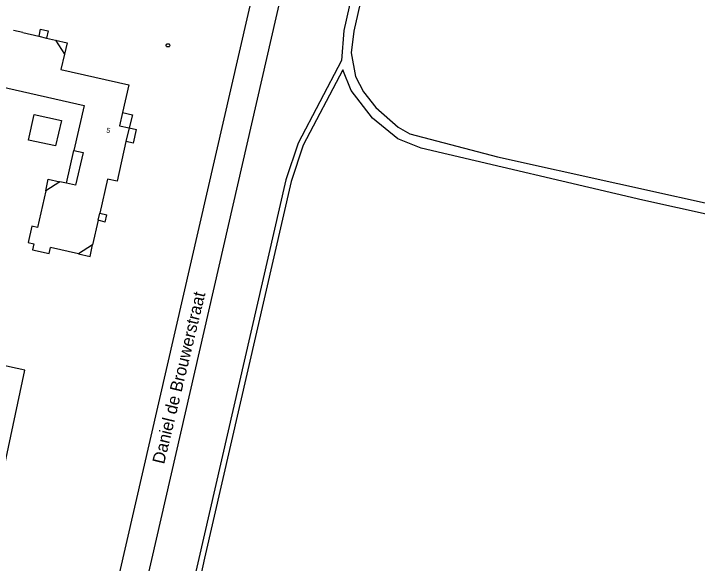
# Model space of a CAD drawing. Extents: x 124000 to 129000, y 395500 to 397503.
# Drawn here: x 128597.6 to 128736.6, y 396749 to 396860.8 of the extents above; entities that cross this region are included whole.
import ezdxf

# ---------------------------------------------------------------- set-up
doc = ezdxf.new("R2010")
doc.units = 0
for name, color, linetype in [('gg-anno-huisnummerreeks BGT', 7, 'Continuous'), ('gg-anno-openbare ruimte label', 7, 'Continuous'), ('gg-bbg-hoofdgebouw', 7, 'Continuous'), ('gg-bbg-luifel en loopbrug', 7, 'Continuous'), ('gg-bbg-onder overbouw', 7, 'Continuous'), ('gg-bbg-pand overbouw', 7, 'Continuous'), ('gg-knt-onverhard', 7, 'Continuous'), ('gg-knt-verharding', 7, 'Continuous'), ('gt-symb-brandkraan', 7, 'Continuous')]:
    doc.layers.add(name, color=color, linetype=linetype)

# ---------------------------------------------------------------- blocks, each defined once
blk = doc.blocks.new('gt0-BR')
at = {"layer": 'gt-symb-brandkraan'}
for centre, radius, start, end in [((-0.24, 0), 0.206, 107.5669, 252.4331), ((0.6, -2.66), 3, 106.892, 107.5669), ((0, -0.69), 0.938, 73.108, 106.892), ((-0.6, -2.66), 3, 72.4331, 73.108), ((0.24, 0), 0.206, 287.567, 72.4331), ((0.6, 2.66), 3, 252.4331, 253.108), ((0, 0.69), 0.938, 253.108, 286.8921), ((-0.6, 2.66), 3, 286.8921, 287.567)]:
    blk.add_arc(centre, radius, start, end, dxfattribs=at)

msp = doc.modelspace()

# ---------------------------------------------------------------- linework, layer by layer
at = {"layer": 'gg-bbg-hoofdgebouw'}
for p, q in [((128599.46, 396856.95), (128597.57, 396857.39)), ((128599.46, 396856.95), (128602.67, 396856.22)), ((128602.67, 396856.22), (128604.28, 396855.85)), ((128604.28, 396855.85), (128606.08, 396855.44)), ((128621.06, 396837.56), (128620.43, 396834.77)), ((128608.33, 396826.3), (128606.98, 396826.6)), ((128614.77, 396818.77), (128615.11, 396820.21)), ((128614.77, 396818.77), (128613.64, 396813.77)), ((128610.75, 396811.95), (128605.06, 396813.2))]:
    msp.add_line(p, q, dxfattribs=at)
for points in [[(128607.9, 396852.54), (128607.2, 396849.47), (128621.02, 396846.31), (128619.74, 396840.67)], [(128594.9, 396846), (128611.92, 396842.11), (128609.85, 396832.99)], [(128620.43, 396834.77), (128618.61, 396826.73), (128616.65, 396827.14), (128615.11, 396820.21)], [(128609.85, 396832.99), (128611.7, 396832.58), (128610.16, 396825.88), (128608.33, 396826.3)], [(128604.1, 396824.77), (128602.44, 396817.32), (128601.28, 396817.58), (128600.51, 396814.21), (128601.7, 396813.95), (128601.43, 396812.76), (128604.8, 396812.01), (128605.06, 396813.2)], [(128575.5, 396750.61), (128581.31, 396749.36), (128582.19, 396753.24), (128591.95, 396751.16), (128599.86, 396788.27), (128594.47, 396789.42), (128595.62, 396794.81), (128593.61, 396795.24), (128595.7, 396805), (128550.94, 396814.61), (128550.44, 396812.39), (128544.84, 396813.62), (128542.49, 396802.94), (128543.94, 396802.62), (128543.44, 396800.37), (128539.83, 396801.15)]]:
    msp.add_lwpolyline(points, dxfattribs=at)
at = {"layer": 'gg-bbg-luifel en loopbrug'}
for p, q in [((128603, 396857.67), (128602.67, 396856.22)), ((128603, 396857.67), (128604.6, 396857.31)), ((128604.6, 396857.31), (128604.28, 396855.85)), ((128621.06, 396837.56), (128622.58, 396837.22)), ((128621.94, 396834.43), (128622.58, 396837.22)), ((128621.94, 396834.43), (128620.43, 396834.77)), ((128608.33, 396826.3), (128609.85, 396832.99)), ((128615.11, 396820.21), (128616.56, 396819.88)), ((128616.22, 396818.41), (128616.56, 396819.88)), ((128616.22, 396818.41), (128614.77, 396818.77))]:
    msp.add_line(p, q, dxfattribs=at)
msp.add_lwpolyline([(128600.57, 396835.08), (128601.74, 396840.28), (128607.29, 396839.1), (128606.12, 396833.9), (128600.57, 396835.08)], dxfattribs=at)
at = {"layer": 'gg-bbg-onder overbouw'}
for p, q in [((128606.08, 396855.44), (128607.9, 396852.54)), ((128606.98, 396826.6), (128604.1, 396824.77)), ((128613.64, 396813.77), (128610.75, 396811.95))]:
    msp.add_line(p, q, dxfattribs=at)
msp.add_lwpolyline([(128619.74, 396840.67), (128619.14, 396838.01), (128621.06, 396837.56)], dxfattribs=at)
at = {"layer": 'gg-bbg-pand overbouw'}
for points in [[(128606.08, 396855.44), (128608.44, 396854.9), (128607.9, 396852.54)], [(128619.74, 396840.67), (128621.73, 396840.22), (128621.06, 396837.56)], [(128604.1, 396824.77), (128604.62, 396827.12), (128606.98, 396826.6)], [(128610.75, 396811.95), (128613.12, 396811.42), (128613.64, 396813.77)]]:
    msp.add_lwpolyline(points, dxfattribs=at)
at = {"layer": 'gg-knt-onverhard'}
for points in [[(128729.83, 396969.77), (128729.55, 396968.98), (128723.12, 396967.05), (128717.88, 396966.48), (128705.11, 396967.73), (128701.47, 396967.05), (128698.22, 396965.64), (128693.49, 396962.43), (128690.59, 396959.4), (128688.89, 396956.92), (128685.77, 396948.82), (128683.12, 396939.08), (128664.75, 396857.39), (128664.29, 396851.28), (128655.46, 396834.46), (128652.93, 396826.96), (128632.74, 396739)], [(128675.83, 396897.46), (128666.77, 396857.26), (128666.23, 396852.84), (128667.12, 396848.02), (128668.74, 396844.87), (128671.23, 396841.74), (128675.79, 396837.71), (128678.2, 396836.34), (128696.01, 396831.7), (128769.4, 396815.39)], [(128768.49, 396813.33), (128725.56, 396822.86), (128680.49, 396833.42), (128675.71, 396835.34), (128670.55, 396839.56), (128666.22, 396845.14), (128664.56, 396849.41), (128656.5, 396834.02), (128654.02, 396826.65), (128636.42, 396750), (128633.63, 396737.17)]]:
    msp.add_lwpolyline(points, dxfattribs=at)
at = {"layer": 'gg-knt-verharding'}
msp.add_line((128602.48, 396648.68), (128675.29, 396965.89), dxfattribs=at)
msp.add_lwpolyline([(128668.04, 396960.06), (128613.96, 396724.71), (128606.92, 396693.32)], dxfattribs=at)

# ---------------------------------------------------------------- block references
at = {"layer": 'gt-symb-brandkraan'}
msp.add_blockref('gt0-BR', (128628.97, 396854.36), dxfattribs=at)

# ---------------------------------------------------------------- texts
at = {"layer": 'gg-anno-huisnummerreeks BGT'}
msp.add_text('5', height=1, rotation=347.2, dxfattribs=at).set_placement((128616.36, 396836.65))
at = {"layer": 'gg-anno-openbare ruimte label'}
msp.add_text('Daniel de Brouwerstraat', height=2.5, rotation=76.4, dxfattribs=at).set_placement((128628.17, 396769.02))

doc.saveas('drawing.dxf')
